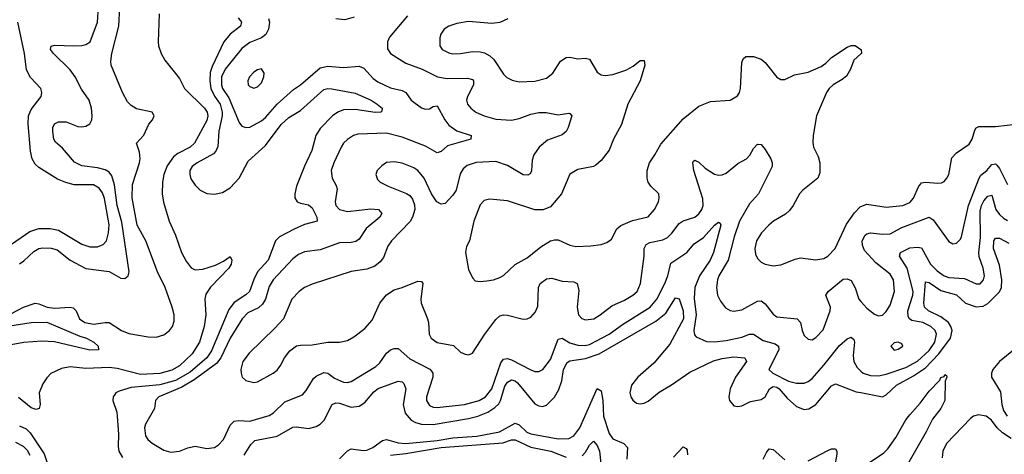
# Model space of a CAD drawing. Header units: inches. Extents: x 1771504 to 1971212, y 471788 to 643615.
# Tile 476 of 587: x 1865692 to 1870734, y 636795 to 639024. Entities that reach past the tile are written whole.
import ezdxf

# ---------------------------------------------------------------- set-up
doc = ezdxf.new("R2010")
doc.units = ezdxf.units.IN
doc.header["$MEASUREMENT"] = 0
doc.layers.add('B8663', color=7, linetype='Continuous')
doc.layers.add('B8673', color=7, linetype='Continuous')

msp = doc.modelspace()

# ---------------------------------------------------------------- linework, layer by layer
at = {"layer": 'B8663', "color": 5}
for points, elevation in [([(1865650, 637517.2), (1865710.7, 637549.3), (1865770, 637569.1), (1865790, 637566.8), (1865831.7, 637550), (1865870, 637543.4), (1865949.7, 637549.7), (1865965.6, 637545.6), (1865980.9, 637530), (1865998.6, 637490), (1866025.1, 637470), (1866070, 637462.3), (1866130, 637471.3), (1866150, 637470.1), (1866212.3, 637430), (1866250, 637413.9), (1866350, 637397), (1866390, 637395.6), (1866430, 637407.4), (1866459.4, 637430), (1866474.5, 637450), (1866482.5, 637477.4), (1866482.1, 637510), (1866472.7, 637550), (1866437.4, 637650), (1866396.8, 637730), (1866337.1, 637890), (1866292.7, 637970), (1866268.3, 638110), (1866270, 638177.6), (1866305.7, 638290), (1866308.2, 638310), (1866304.5, 638344.5), (1866289.7, 638390), (1866328.1, 638431.9), (1866352.3, 638487.7), (1866372, 638510), (1866379.6, 638530), (1866369.3, 638550), (1866290, 638566.9), (1866263.1, 638583.1), (1866242.9, 638602.9), (1866217.7, 638650), (1866160.6, 638790), (1866158.7, 638810), (1866164.2, 638850), (1866199.3, 638990), (1866204.9, 639090)], 280), ([(1866405.8, 639054.1), (1866401.6, 638910), (1866403, 638890), (1866415.5, 638850), (1866435.1, 638815.1), (1866510, 638722), (1866535.2, 638670), (1866638.2, 638570), (1866651.9, 638550), (1866654.8, 638530), (1866650, 638505.8), (1866586.2, 638390), (1866564, 638370), (1866502.1, 638337.9), (1866479.1, 638320.9), (1866446.4, 638273.6), (1866429.8, 638230), (1866422.6, 638190), (1866420.7, 638130), (1866427.5, 638087.5), (1866457.4, 637990), (1866490, 637918.6), (1866520.3, 637830), (1866544.3, 637784.3), (1866570, 637751.5), (1866590, 637740.7), (1866630, 637744.7), (1866694.7, 637765.3), (1866735.1, 637784.9), (1866770, 637808.4), (1866778.8, 637790), (1866775.3, 637770), (1866762.2, 637750), (1866668.2, 637651.8), (1866644.3, 637615.7), (1866640.1, 637590), (1866644.9, 637510), (1866636.7, 637450), (1866611.9, 637370), (1866575, 637310), (1866510, 637248.4), (1866470, 637226.2), (1866410, 637209), (1866310, 637204.3), (1866190, 637234.1), (1866150, 637239.3), (1866030, 637234.8), (1865950, 637242.9), (1865905.7, 637234.3), (1865851.8, 637208.2), (1865830, 637186), (1865810, 637156.4), (1865791.6, 637110), (1865796.1, 637050), (1865792, 637030), (1865776.2, 637023.8), (1865750, 637033.5), (1865686.2, 637086.2)], 280), ([(1865690, 637772.1), (1865713.3, 637786.7), (1865764.7, 637835.3), (1865790, 637849.2), (1865810, 637853.6), (1865852.1, 637852.1), (1865883.2, 637843.2), (1865950.1, 637790.1), (1866030, 637747.2), (1866150, 637731.7), (1866210, 637698), (1866230, 637696.9), (1866247.8, 637710), (1866252.9, 637730), (1866214.5, 637985.5), (1866190, 638070), (1866176.9, 638176.9), (1866163.4, 638223.4), (1866150, 638240.8), (1866130, 638253.5), (1866090, 638264.4), (1866010, 638274.8), (1865972.9, 638292.9), (1865910, 638365.4), (1865874.5, 638394.5), (1865866.8, 638410), (1865861.3, 638450), (1865861.3, 638470), (1865869.8, 638490), (1865890, 638500.1), (1865930, 638498.9), (1865990, 638475.8), (1866010, 638473.4), (1866030, 638477.7), (1866051.4, 638490), (1866060.6, 638510), (1866062.8, 638530), (1866059.6, 638570), (1866047.7, 638610), (1866007.5, 638667.6), (1865974.9, 638730), (1865950, 638767), (1865863.9, 638850), (1865850, 638869.7), (1865853.1, 638886.9), (1865870, 638893.5), (1865969, 638889), (1866010, 638891.6), (1866030, 638896), (1866052.4, 638910), (1866089.4, 639010), (1866095.7, 639090)], 320), ([(1865650, 637873), (1865742.7, 637937.3), (1865790, 637952.2), (1865847.8, 637952.2), (1865890, 637944.6), (1866010, 637871.4), (1866050, 637859), (1866090, 637859.4), (1866119.7, 637870), (1866136.1, 637890), (1866146.6, 637930), (1866149.3, 637970.7), (1866126.3, 638106.3), (1866115.7, 638135.7), (1866098.6, 638158.6), (1866070, 638176), (1865970, 638176.9), (1865927.9, 638187.9), (1865885.4, 638205.4), (1865790, 638264.8), (1865770, 638283.1), (1865756.1, 638310), (1865746.9, 638350), (1865734.7, 638490), (1865736.5, 638530), (1865750, 638563.1), (1865801.1, 638630), (1865805.7, 638650), (1865800.4, 638670), (1865746.6, 638726.6), (1865726.7, 638766.6), (1865716.5, 638850), (1865681.9, 639010)], 340), ([(1866810, 639032.5), (1866827.7, 639010), (1866823.2, 638990), (1866770, 638948.8), (1866737.5, 638910), (1866677.2, 638782.8), (1866667.3, 638752.7), (1866665.4, 638710), (1866671.1, 638670), (1866690, 638631.4), (1866718.8, 638590), (1866729, 638550), (1866729.2, 638530), (1866711.9, 638451.9), (1866706.2, 638373.8), (1866696.6, 638350), (1866683.9, 638336.1), (1866599.8, 638290), (1866574.4, 638270), (1866563.6, 638250), (1866562.3, 638230), (1866568.1, 638208.1), (1866590, 638174.4), (1866615.3, 638150), (1866650, 638132), (1866690, 638128.3), (1866730, 638136.9), (1866770, 638161.2), (1866815.5, 638210), (1866862, 638298), (1866950, 638379), (1867030, 638486.3), (1867070, 638521.2), (1867130, 638558.1), (1867250, 638665.6), (1867270, 638670.1), (1867290, 638668.6), (1867410, 638647.4), (1867491.3, 638610), (1867523.2, 638590), (1867548.7, 638570), (1867546, 638554), (1867541, 638550), (1867511.8, 638548.2), (1867410, 638562.8), (1867350, 638561.1), (1867321.2, 638550), (1867293.1, 638530), (1867230, 638465.7), (1867207.7, 638430), (1867187.5, 638352.5), (1867150, 638272.8), (1867110.1, 638170), (1867100.5, 638130), (1867101.5, 638110), (1867112.2, 638090), (1867130, 638081.8), (1867170, 638073.9), (1867190, 638058.5), (1867213.6, 638010), (1867215.3, 637990), (1867150, 637972.7), (1867096.5, 637950), (1867022.8, 637910), (1867001.6, 637890), (1866963.5, 637790), (1866909.7, 637730), (1866890, 637691.6), (1866867.7, 637630), (1866850, 637611.9), (1866790, 637573.1), (1866763.2, 637536.8), (1866674.2, 637325.8), (1866649.9, 637290.1), (1866564.7, 637215.3), (1866490, 637173.3), (1866410, 637150.8), (1866262.1, 637137.9), (1866201.3, 637118.7), (1866183.8, 637110), (1866178, 637102), (1866170.2, 637090), (1866168.4, 637070), (1866188.5, 637010), (1866191, 636990), (1866198.2, 636898.2), (1866195.2, 636835.2), (1866199.8, 636810), (1866218.2, 636778.2)], 320), ([(1866965.1, 639030), (1866971.5, 639010), (1866966, 638974), (1866952.3, 638947.7), (1866929.3, 638930.7), (1866870, 638906), (1866830, 638875), (1866743.9, 638770), (1866725.2, 638730), (1866724.6, 638690), (1866730.5, 638670), (1866762.4, 638622.4), (1866815.4, 638495.4), (1866830, 638478), (1866850, 638470.2), (1866870, 638473), (1866930, 638504.6), (1866950, 638521.3), (1867010.3, 638589.7), (1867094.5, 638665.5), (1867130, 638690.1), (1867230, 638776.6), (1867270, 638785.3), (1867350, 638778.4), (1867430, 638785.2), (1867454, 638774), (1867502.4, 638722.4), (1867525.3, 638705.3), (1867590, 638674.3), (1867650, 638660.9), (1867670, 638650.2), (1867696.3, 638610), (1867750, 638571.6), (1867770, 638564.6), (1867790, 638566.4), (1867810, 638578), (1867830, 638582), (1867869, 638510), (1867890, 638482.8), (1867930, 638453.4), (1868003.8, 638430), (1868002, 638410), (1867883.5, 638376.5), (1867850, 638347.4), (1867830, 638340.3), (1867770, 638374.9), (1867650, 638420.7), (1867570, 638441.1), (1867423.5, 638436.5), (1867401.6, 638430), (1867370, 638409.8), (1867350.1, 638389.9), (1867338.4, 638370), (1867300.2, 638290), (1867287.6, 638250), (1867291.2, 638211.2), (1867313.2, 638173.2), (1867316.8, 638156.8), (1867308.1, 638090), (1867311.2, 638070), (1867330.1, 638050.1), (1867370, 638039.4), (1867490, 638053.9), (1867530, 638050.1), (1867546.9, 638030), (1867535.8, 638010), (1867466.9, 637953.1), (1867430, 637897.7), (1867413.8, 637886.2), (1867390, 637881), (1867330, 637879.9), (1867230, 637842.9), (1867150, 637832.1), (1867120.2, 637819.8), (1867090, 637797.7), (1866989.4, 637690), (1866970, 637655.8), (1866950.1, 637590), (1866935.8, 637564.2), (1866914.3, 637545.7), (1866860.4, 637519.6), (1866830.8, 637490), (1866770, 637389.8), (1866721.7, 637290), (1866699.4, 637260.6), (1866584.3, 637175.7), (1866521.6, 637138.4), (1866404.6, 637090), (1866387, 637070), (1866382.2, 637030), (1866335.3, 636950), (1866331, 636930), (1866336.2, 636890), (1866347.9, 636870), (1866370, 636851.3), (1866430, 636816.5), (1866466.1, 636806.1), (1866510, 636810.2), (1866552.1, 636827.9), (1866590, 636836.6), (1866650, 636825.2), (1866690, 636829.2), (1866710, 636842.7), (1866735, 636870), (1866770, 636944.9), (1866790, 636965.3), (1866811.6, 636968.4), (1866870, 636964.2), (1866970, 636993.4), (1866992.3, 637007.7), (1867050, 637063.5), (1867139.7, 637100.3), (1867158.9, 637121.1), (1867196.1, 637183.9), (1867210, 637195.4), (1867250, 637213.7), (1867270, 637210.2), (1867304.6, 637184.6), (1867350, 637164.8), (1867370, 637162.7), (1867390, 637167.2), (1867514.8, 637245.2), (1867535.5, 637264.5), (1867570, 637313.7), (1867590, 637330.9), (1867610, 637337.7), (1867630, 637336.5), (1867690, 637284.7), (1867792, 637232), (1867801, 637221), (1867807, 637210), (1867807.3, 637190), (1867775, 637090), (1867775.4, 637070), (1867790, 637044.2), (1867810, 637036), (1867830, 637034), (1867970, 637050.1), (1868044.7, 637070), (1868078, 637090), (1868108.9, 637130), (1868156.6, 637263.4), (1868170, 637282), (1868190, 637285.3), (1868210, 637279.5), (1868310, 637227.1), (1868330, 637219.7), (1868350, 637219.7), (1868371, 637229), (1868410, 637280.2), (1868450, 637385.5), (1868470, 637390.2), (1868510, 637367.1), (1868550, 637353.8), (1868587.9, 637352.1), (1868610, 637356.9), (1868711.2, 637410), (1868779.1, 637460.9), (1868920.2, 637550), (1868954.9, 637590), (1868995.4, 637670), (1869010.9, 637710), (1869025.7, 637774.3), (1869109, 637830), (1869146.3, 637873.7), (1869193.1, 637906.9), (1869250, 637969.1), (1869270, 637984.6), (1869279.5, 637979.5), (1869282, 637970), (1869245.7, 637830), (1869227.4, 637790), (1869173.8, 637710), (1869149.7, 637650), (1869146.6, 637593.4), (1869156.2, 637510), (1869144.6, 637430), (1869148, 637408), (1869156.5, 637396.5), (1869210, 637373.8), (1869250.8, 637370.8), (1869310, 637377.9), (1869390, 637395.5), (1869430, 637410.2), (1869450, 637410.2), (1869498.7, 637378.7), (1869561.5, 637361.5), (1869577.6, 637350), (1869579.4, 637330), (1869528.9, 637228.9), (1869548.9, 637210), (1869630, 637169.2), (1869670, 637159.5), (1869710, 637159.7), (1869730, 637167.5), (1869750, 637183.2), (1869810, 637250.9), (1869890, 637352.3), (1869930, 637386.4), (1869950, 637395.2), (1869963.6, 637383.6), (1869967.2, 637370), (1869961.1, 637301.1), (1869964.2, 637270), (1869980.6, 637240.6), (1870000, 637221.8)], 340), ([(1867677.4, 639042.6), (1867585.7, 638934.3), (1867574.9, 638910), (1867574.5, 638874.5), (1867590.4, 638850), (1867670, 638800.7), (1867753.4, 638770), (1867831.1, 638731.1), (1867881.3, 638721.3), (1867984.3, 638724.3), (1868010, 638716.1), (1868015, 638710), (1868015.5, 638690), (1867985.2, 638630), (1867980.7, 638610), (1867985.3, 638590), (1868001.7, 638570), (1868027.2, 638550), (1868070, 638530.2), (1868130, 638513.9), (1868210, 638508.8), (1868250, 638516.3), (1868310, 638539.2), (1868350, 638548.1), (1868387.2, 638547.2), (1868450, 638536.1), (1868503.4, 638543.4), (1868510, 638542), (1868519.3, 638530), (1868500.6, 638470), (1868490, 638449.8), (1868470, 638433.5), (1868394.3, 638405.7), (1868352.1, 638370), (1868325, 638330), (1868316.8, 638303.2), (1868312.5, 638247.5), (1868306.5, 638233.5), (1868294.6, 638225.4), (1868270, 638228.4), (1868190, 638276.5), (1868130, 638296.8), (1868030, 638290.6), (1867983.6, 638276.4), (1867962.1, 638257.9), (1867947.3, 638232.7), (1867927.2, 638150), (1867910, 638123.1), (1867870, 638081.5), (1867850, 638078), (1867827.2, 638090), (1867801, 638130), (1867763.5, 638210), (1867731.1, 638250), (1867710, 638264), (1867650, 638287.1), (1867610, 638295.3), (1867570, 638290.9), (1867545.7, 638274.3), (1867523, 638250), (1867515.5, 638230), (1867524.2, 638204.2), (1867538, 638190), (1867579.3, 638170), (1867672.8, 638132.8), (1867690, 638121.1), (1867703.8, 638103.8), (1867714.2, 638074.2), (1867714.8, 638050), (1867702.8, 638010), (1867691.4, 637988.6), (1867596.1, 637890), (1867577.6, 637862.4), (1867555.4, 637804.6), (1867538.2, 637781.8), (1867510, 637759.8), (1867470, 637744.8), (1867390, 637732.4), (1867190, 637667.9), (1867149.5, 637650.5), (1867123.6, 637630), (1867086.2, 637590), (1867043.1, 637490), (1866998.9, 637441.1), (1866867.1, 637313), (1866834.9, 637270), (1866823.6, 637230), (1866825.3, 637210), (1866830.4, 637190.4), (1866850, 637173.4), (1866890, 637162.4), (1866910, 637166), (1866990, 637210.4), (1867010, 637226.7), (1867027.8, 637250), (1867048.3, 637290), (1867074.6, 637325.4), (1867110, 637350.2), (1867130, 637355), (1867190, 637355.4), (1867270, 637369.4), (1867330, 637370.2), (1867370, 637379), (1867403.4, 637396.6), (1867460, 637440), (1867497.3, 637482.7), (1867536.4, 637570), (1867570, 637611.7), (1867610, 637638.5), (1867650.7, 637649.3), (1867730, 637682.3), (1867750, 637680.5), (1867756, 637670), (1867746.2, 637590), (1867748, 637570), (1867779.7, 637490), (1867785.2, 637470), (1867789, 637410), (1867799.6, 637390), (1867830, 637367.8), (1867912.9, 637352.9), (1867950, 637318), (1867972.3, 637307.7), (1867990, 637304), (1868010, 637313), (1868073.8, 637410), (1868130, 637486.5), (1868150, 637504.7), (1868170, 637509.3), (1868190, 637507.7), (1868270, 637487.4), (1868290, 637488.8), (1868310, 637498.7), (1868333.9, 637526.1), (1868346.1, 637553.9), (1868349.2, 637650.8), (1868357.8, 637670), (1868390, 637694.2), (1868417.4, 637697.4), (1868470, 637681.8), (1868530, 637678.5), (1868546, 637670), (1868555.4, 637635.4), (1868546.8, 637550), (1868554.3, 637510), (1868570, 637491.8), (1868590, 637484.2), (1868631.6, 637490), (1868665.1, 637510), (1868724.2, 637555.8), (1868790, 637584.8), (1868832.1, 637610), (1868853.6, 637630), (1868871.6, 637670), (1868889.9, 637810), (1868890.7, 637850), (1868899.8, 637870), (1868918.8, 637881.2), (1868986, 637894), (1869010, 637906.8), (1869032.1, 637927.9), (1869070, 637978.9), (1869090, 637992.2), (1869149.3, 638010.7), (1869170, 638028.3), (1869185.3, 638050), (1869191.3, 638070), (1869190, 638104), (1869144.7, 638250), (1869138.4, 638290), (1869142.6, 638297.4), (1869150, 638303), (1869170, 638293.1), (1869202.5, 638262.5), (1869250, 638231.3), (1869270, 638225.6), (1869290, 638227.5), (1869310, 638236.2), (1869370, 638286.5), (1869414, 638310), (1869431.1, 638328.9), (1869450, 638363.1), (1869470, 638384.6), (1869490, 638382.6), (1869510, 638358.3), (1869538.3, 638310), (1869546.2, 638290), (1869544.8, 638270), (1869476, 638130), (1869430, 638078.7), (1869378.5, 637990), (1869351.5, 637910), (1869320.1, 637790), (1869272.3, 637710), (1869265.5, 637690), (1869260.2, 637650), (1869265.8, 637610), (1869280.3, 637580.3), (1869306.6, 637546.6), (1869330, 637532.3), (1869349.3, 637529.3), (1869390, 637536.1), (1869470, 637580.2), (1869490, 637581.6), (1869510, 637566.5), (1869550, 637514), (1869570, 637500.2), (1869673.7, 637490), (1869690.1, 637470.1), (1869698.5, 637430), (1869710, 637403.1), (1869730, 637384.9), (1869750, 637382.4), (1869770, 637393.7), (1869806.6, 637433.4), (1869843.1, 637530), (1869845, 637550), (1869821.1, 637610), (1869832.2, 637630), (1869910, 637692.8), (1869930, 637695.2), (1869950, 637685.7), (1869970, 637648.2), (1869990.2, 637590), (1870000, 637578.5)], 360), ([(1867404.2, 639035.8), (1867357.5, 639022.5), (1867310, 639027.2)], 340), ([(1868191.7, 639028.3), (1868150, 639008.9), (1868110, 639003.8), (1867990, 639013.5), (1867930, 639003.9), (1867890, 638991), (1867865.9, 638974.1), (1867848.9, 638950), (1867842.6, 638930), (1867843.7, 638890), (1867854.9, 638870), (1867890, 638852.9), (1867910, 638848.4), (1867950, 638849.3), (1868010, 638860.2), (1868050, 638859.3), (1868072.8, 638852.8), (1868098.7, 638838.7), (1868119.6, 638819.6), (1868170, 638744.2), (1868187.3, 638727.3), (1868213.4, 638713.4), (1868250, 638705.4), (1868330, 638708.5), (1868390, 638723.8), (1868422.8, 638750), (1868461.5, 638810), (1868490, 638828.8), (1868510, 638830.7), (1868550, 638821.9), (1868590, 638826), (1868610, 638820.8), (1868650, 638753.8), (1868670, 638740.2), (1868690, 638736.8), (1868730, 638742.1), (1868796.2, 638763.8), (1868834.3, 638785.7), (1868870, 638814.2), (1868890, 638814.9), (1868893.1, 638790), (1868869.2, 638710), (1868807.1, 638590), (1868774.3, 638485.7), (1868733, 638410), (1868710, 638354), (1868670, 638302), (1868643, 638277), (1868630, 638269.7), (1868550, 638254.7), (1868510, 638231.5), (1868466, 638130), (1868410, 638064.5), (1868372.2, 638047.8), (1868330, 638049), (1868190, 638094.6), (1868097, 638103), (1868070, 638095.6), (1868050, 638074.5), (1868017.8, 637990), (1867995.5, 637890), (1867979.9, 637860.1), (1867974, 637830), (1867990, 637742.8), (1868010, 637698.8), (1868024.7, 637684.7), (1868050, 637680.4), (1868084.2, 637684.2), (1868119, 637690), (1868150, 637701.1), (1868170, 637712.2), (1868230, 637767.6), (1868290, 637802.8), (1868361.3, 637858.7), (1868410, 637889.1), (1868430, 637895.2), (1868450, 637893.8), (1868510, 637866.9), (1868540.4, 637860.4), (1868617.1, 637862.9), (1868669.8, 637870.2), (1868698.4, 637881.6), (1868722, 637898), (1868750, 637950.5), (1868770, 637968.7), (1868830, 637993), (1868910, 638012.6), (1868942.4, 638050), (1868963.9, 638090), (1868967.2, 638110), (1868964.7, 638130), (1868924.7, 638170), (1868911.1, 638190), (1868906, 638210), (1868905.1, 638250), (1868917.7, 638290), (1868945.4, 638330), (1868974.7, 638385.3), (1869090, 638515.8), (1869170, 638580.7), (1869230, 638603.1), (1869329.6, 638610.3), (1869367.6, 638632.4), (1869378, 638650), (1869382.9, 638670), (1869390, 638804.7), (1869396.9, 638823.1), (1869410, 638834.4), (1869450, 638834), (1869490, 638821.7), (1869510, 638803.7), (1869570, 638728.8), (1869590, 638716.5), (1869610, 638716), (1869660, 638740), (1869730, 638753.5), (1869795.8, 638784.1), (1869820.2, 638799.8), (1869850, 638830.2), (1869930, 638883), (1869950, 638890.6), (1869970, 638890.6), (1870000, 638870.7)], 380), ([(1870000, 638847.6), (1869963.4, 638816.6), (1869947.4, 638770), (1869925.7, 638734.3), (1869904, 638716), (1869858, 638690), (1869836.9, 638670), (1869824.5, 638650), (1869773.1, 638530), (1869754.9, 638430), (1869753.8, 638393.8), (1869757.6, 638370), (1869781.6, 638321.6), (1869790.3, 638290), (1869790, 638238), (1869779.5, 638210), (1869702.4, 638150), (1869685.7, 638130), (1869653.1, 638070), (1869634.6, 638045.4), (1869614.3, 638025.7), (1869552.2, 637990), (1869528.8, 637970), (1869490.3, 637930), (1869464.7, 637890), (1869457.5, 637850), (1869461, 637821), (1869470, 637798), (1869490, 637780.3), (1869510, 637770.3), (1869550, 637761.5), (1869590, 637765.7), (1869664.1, 637795.9), (1869690, 637801.5), (1869770, 637792.3), (1869810, 637799.3), (1869830, 637810.2), (1869868.8, 637850), (1869925.4, 637974.6), (1869966.8, 638033.2), (1869996.6, 638063.4), (1870000, 638064.8)], 380), ([(1866841.4, 636790), (1866874.6, 636845.4), (1866895.4, 636864.6), (1867010, 636887.8), (1867090, 636933), (1867110, 636934.8), (1867170, 636927.3), (1867210, 636936.6), (1867231, 636949), (1867250.6, 636969.4), (1867291.1, 637050), (1867310, 637058.3), (1867330, 637056.4), (1867390, 637037.2), (1867430, 637040.9), (1867458.9, 637061.1), (1867505.8, 637114.2), (1867528, 637132), (1867630, 637170.2), (1867650, 637166.2), (1867658.5, 637158.5), (1867670, 637130.7), (1867655.6, 637050), (1867665.9, 637005.9), (1867696.3, 636970), (1867718.1, 636958.1), (1867749, 636949), (1867810, 636947.5), (1867990, 636978.5), (1868037.2, 636990), (1868089.4, 637010.6), (1868125.8, 637034.2), (1868145.7, 637054.3), (1868154.8, 637070), (1868176.1, 637143.9), (1868190, 637164), (1868210, 637175.8), (1868230, 637171.1), (1868241, 637161), (1868330, 637054), (1868350, 637042.4), (1868370, 637040.1), (1868390, 637047.4), (1868430, 637088.4), (1868452.7, 637127.3), (1868468.8, 637171.2), (1868476.7, 637230), (1868495.1, 637264.9), (1868510, 637274.6), (1868590, 637285.5), (1868659.6, 637310), (1868950, 637477.2), (1869001.2, 637518.8), (1869050, 637597.6), (1869070, 637591.8), (1869090.3, 637530.3), (1869090.6, 637489.4), (1869021.4, 637358.6), (1868938.8, 637261.2), (1868857.7, 637190), (1868825.6, 637150), (1868816.6, 637110), (1868821.5, 637090), (1868831.8, 637071.8), (1868850, 637057.7), (1868870, 637053.4), (1868890, 637057.1), (1868910, 637067.8), (1868967.1, 637112.9), (1869030, 637150.1), (1869124.3, 637215.7), (1869245.8, 637274.2), (1869290, 637286.6), (1869350, 637293.9), (1869404.9, 637290), (1869413.4, 637270), (1869357.5, 637190), (1869330.1, 637130), (1869323.5, 637090), (1869326.3, 637070), (1869350, 637043.9), (1869370, 637039.7), (1869390, 637043.5), (1869435.2, 637064.8), (1869490, 637075), (1869510, 637090.1), (1869531.7, 637130), (1869550, 637142.4), (1869570, 637138.4), (1869581.1, 637130), (1869621.7, 637081.7), (1869670, 637040.1), (1869710, 637024.7), (1869733, 637027), (1869770, 637050.1), (1869850, 637145.7), (1869870, 637155.3), (1869975.6, 637115.6), (1870000, 637110.8)], 320), ([(1865630, 637451.5), (1865750.6, 637470.6), (1865830, 637471.9), (1866000, 637400), (1866033, 637390), (1866070.6, 637370), (1866093.4, 637350), (1866096, 637330), (1866051.2, 637328.8), (1865870.6, 637370.6), (1865804.8, 637375.2), (1865712.5, 637367.5), (1865610, 637349)], 260), ([(1867330, 636772), (1867370, 636812.1), (1867390, 636822.5), (1867450, 636814.2), (1867470, 636816.6), (1867500.7, 636830), (1867550, 636865.4), (1867570, 636870.1), (1867630, 636852.7), (1867670, 636849.8), (1867830, 636866.2), (1867910, 636879.9), (1868032.6, 636887.4), (1868149.5, 636910.5), (1868230, 636954.9), (1868250, 636945.8), (1868288.8, 636908.8), (1868310, 636899.2), (1868450, 636874.7), (1868503.9, 636876.1), (1868530.3, 636889.7), (1868560.6, 636930), (1868650, 637132.9), (1868670, 637120.3), (1868678.2, 637070), (1868682.2, 636990), (1868710, 636901.2), (1868730, 636874.5), (1868785.5, 636850), (1868804.6, 636830), (1868801, 636770)], 280), ([(1865690, 636939.8), (1865725.3, 636925.3), (1865745.1, 636905.1), (1865816.6, 636796.6), (1865850, 636702)], 280), ([(1865670, 636856.6), (1865710, 636835.7), (1865730, 636816), (1865743.4, 636790)], 260), ([(1867590, 636790.5), (1867670, 636798.1), (1867850, 636830), (1868165.7, 636854.3), (1868210, 636868.4), (1868230, 636869.7), (1868310, 636831.4), (1868412.4, 636810), (1868490, 636780.2)], 260), ([(1868572.7, 636787.3), (1868590, 636804.9), (1868610, 636841.3), (1868630, 636862.3), (1868650, 636839), (1868661.7, 636810), (1868667.9, 636747.9)], 260), ([(1869039.7, 636780.3), (1869090, 636832.7), (1869104.4, 636824.4), (1869110, 636816), (1869112.7, 636792.7)], 280), ([(1869499.8, 636770), (1869515.8, 636804.2), (1869530, 636822.7), (1869550, 636819.2), (1869610, 636766)], 280), ([(1869730, 636760.7), (1869830, 636814.3), (1869850, 636822.3), (1869870, 636822.6), (1869876.6, 636810), (1869876.2, 636796.2), (1869864.8, 636730)], 280)]:
    msp.add_lwpolyline(points, dxfattribs=dict(at, elevation=elevation))
at = {"layer": 'B8663', "color": 5, "elevation": 360}
msp.add_lwpolyline([(1866930, 638771.5), (1866910, 638767), (1866890, 638753.6), (1866868.7, 638730), (1866860.4, 638710), (1866861.6, 638690), (1866870, 638680.5), (1866890, 638672.7), (1866910, 638678.4), (1866930, 638699.1), (1866942.4, 638730), (1866942.9, 638750)], close=True, dxfattribs=at)
at = {"layer": 'B8673', "color": 5}
for points, elevation in [([(1870000, 638870.7), (1870001, 638870), (1870002.8, 638850), (1870000, 638847.6)], 380), ([(1870000, 638064.8), (1870030, 638077), (1870130, 638062), (1870214.5, 638070), (1870250, 638086.3), (1870270, 638108), (1870294.2, 638165.7), (1870310, 638186.7), (1870330, 638190.9), (1870394.6, 638185.4), (1870412.6, 638187.4), (1870425.7, 638194.3), (1870440.5, 638210), (1870449.8, 638230.2), (1870465.7, 638314.3), (1870490, 638340.6), (1870554.2, 638385.8), (1870569.8, 638410), (1870583.2, 638456.8), (1870590.6, 638469.4), (1870604.6, 638475.4), (1870690, 638475.7), (1870808.9, 638488.9)], 380), ([(1870000, 637578.5), (1870030, 637543.5), (1870070, 637512.8), (1870090, 637504.2), (1870110, 637508.4), (1870130, 637526.7), (1870150, 637559.5), (1870172.4, 637630), (1870166.9, 637690), (1870150, 637718), (1870076, 637776), (1870019.1, 637839.1), (1870007.6, 637867.6), (1870006.5, 637890), (1870021.9, 637918.1), (1870030, 637925.4), (1870050, 637930.9), (1870110, 637924.2), (1870150, 637926), (1870210, 637957.3), (1870350, 638011), (1870370, 637996.9), (1870450, 637885.3), (1870470, 637873.7), (1870490, 637878), (1870510, 637898.4), (1870515.3, 637910), (1870551, 638070), (1870604.9, 638210), (1870614.5, 638225.5), (1870645, 638250), (1870670, 638280.2), (1870690, 638284.4), (1870696.7, 638276.7), (1870710, 638260.2), (1870750, 638178.4)], 360), ([(1870000, 637221.8), (1870011.1, 637211.1), (1870050, 637198.4), (1870090, 637196.9), (1870130, 637204.9), (1870230, 637239.2), (1870290, 637271.6), (1870350, 637326.2), (1870378.9, 637370), (1870387.4, 637410), (1870379.6, 637430), (1870357.7, 637450), (1870317.2, 637470), (1870261.5, 637481.5), (1870248.6, 637488.6), (1870241.7, 637501.7), (1870239.9, 637530), (1870266.5, 637610), (1870268, 637630), (1870236.8, 637750), (1870198.4, 637810), (1870202.5, 637830), (1870250, 637852.6), (1870290, 637857.7), (1870310, 637854.2), (1870356.4, 637770), (1870390, 637736), (1870426, 637710), (1870450, 637701.2), (1870530, 637697), (1870590, 637668.3), (1870610, 637669.2), (1870628.6, 637690), (1870633.4, 637710), (1870627, 637750), (1870606.5, 637806.5), (1870603.4, 637830), (1870612.9, 637907.1), (1870610, 638042), (1870617.1, 638070), (1870630, 638093.7), (1870650, 638119), (1870670, 638123.6), (1870691.9, 638050), (1870710, 638023.8), (1870730, 638005), (1870750, 637993.6)], 340), ([(1870000, 637110.8), (1870110, 637089.1), (1870130, 637099.2), (1870182.6, 637150), (1870270, 637196.4), (1870330, 637238.8), (1870399.2, 637310), (1870459.4, 637390), (1870467.1, 637430), (1870461.4, 637450), (1870449, 637470), (1870410, 637499.4), (1870346.6, 637530), (1870325.9, 637550), (1870322.7, 637570), (1870330, 637679.5), (1870350, 637675.5), (1870410, 637635.5), (1870490, 637612.5), (1870535.9, 637570), (1870590, 637550.9), (1870625.7, 637554.3), (1870650, 637567.7), (1870710, 637628.1), (1870719.5, 637650), (1870722.5, 637690), (1870710, 637765.1), (1870679, 637850), (1870680.7, 637890), (1870690, 637903.5), (1870710, 637903.3), (1870758, 637878)], 320), ([(1870870, 637400.1), (1870710.1, 637270), (1870676, 637230), (1870668.6, 637210), (1870669.3, 637190), (1870714.3, 637114.3), (1870721.4, 637050), (1870730, 637019.3), (1870749.5, 636989.5)], 320), ([(1870000, 636727.4), (1870034.3, 636745.7), (1870117.2, 636802.8), (1870138.1, 636821.9), (1870179.6, 636880.4), (1870230, 636970.9), (1870250, 636997.1), (1870303.3, 637056.7), (1870350, 637119.1), (1870404.6, 637175.4), (1870410, 637188.5), (1870426.3, 637193.7), (1870430, 637204), (1870438.8, 637198.8), (1870439.3, 637190), (1870432.4, 637170), (1870430.3, 637070), (1870409.2, 637030), (1870366, 636974), (1870334.8, 636910), (1870245.5, 636754.5), (1870228.2, 636691.8), (1870000, 636574.2)], 280), ([(1870770, 636874.9), (1870724.9, 636904.9), (1870697.2, 636930), (1870668.4, 636970), (1870641.4, 636990), (1870602.2, 636997.8), (1870576.5, 636990), (1870561.3, 636978.7), (1870438.8, 636850), (1870419.8, 636810), (1870416.8, 636776.8)], 320)]:
    msp.add_lwpolyline(points, dxfattribs=dict(at, elevation=elevation))
at = {"layer": 'B8673', "color": 5, "elevation": 360}
msp.add_lwpolyline([(1870190, 637369.2), (1870170, 637366), (1870154, 637350), (1870170, 637329), (1870190, 637334), (1870215.1, 637350), (1870210, 637362)], close=True, dxfattribs=at)

doc.saveas('drawing.dxf')
